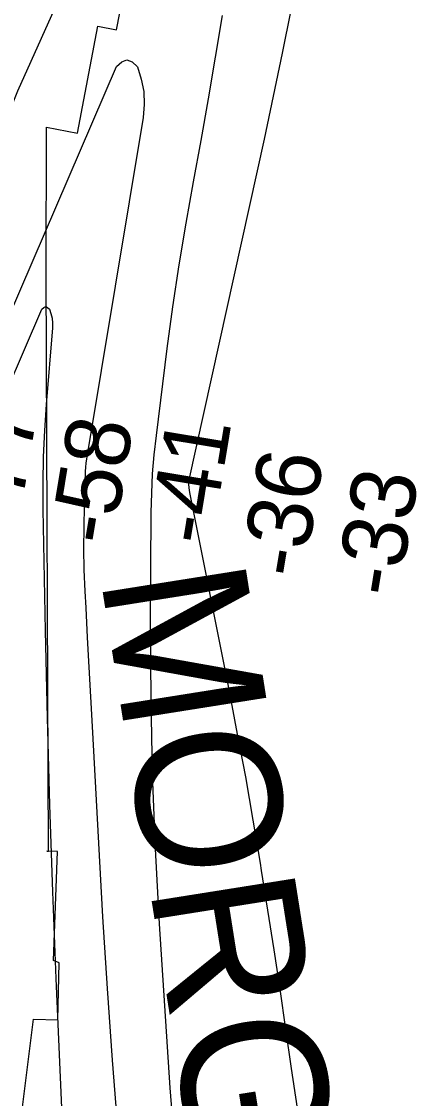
# Model space of a CAD drawing. Extents: x 3177185 to 3215018, y 812988 to 838321.
# Drawn here: x 3197468 to 3197877, y 822213 to 823325 of the extents above; entities that cross this region are included whole.
import ezdxf

# ---------------------------------------------------------------- set-up
doc = ezdxf.new("R2010")
doc.units = 0
for name, color, linetype in [('V-RIVR-IDEN', 7, 'Continuous'), ('V-RIVR-RANG', 7, 'Continuous'), ('V-RRAP-RVMT', 7, 'Continuous'), ('V-RRAP-RVMT-IDEN', 7, 'Continuous'), ('V-TOPO-MAJR', 7, 'Continuous'), ('V-TOPO-MINR', 7, 'Continuous')]:
    doc.layers.add(name, color=color, linetype=linetype)

msp = doc.modelspace()

# ---------------------------------------------------------------- linework, layer by layer
at = {"layer": 'V-RRAP-RVMT'}
for p, q in [((3197565.8, 823316.5), (3197627.9, 823632.5)), ((3197525.5, 823209.9), (3197546.7, 823320.3)), ((3197546.7, 823320.3), (3197565.8, 823316.5)), ((3197493.1, 823063.9), (3197493.3, 823216.1)), ((3197493.3, 823216.1), (3197525.5, 823209.9)), ((3197495.4, 822468.3), (3197493.1, 823063.9)), ((3197505, 822467.9), (3197493.8, 822468.3)), ((3197493.8, 822468.3), (3197495.4, 822468.3)), ((3197500.7, 822355.4), (3197505, 822467.9)), ((3197506.5, 822352.7), (3197500.7, 822355.4)), ((3197505.2, 822294.1), (3197506.5, 822352.7)), ((3197468, 822198.2), (3197480, 822294.6)), ((3197480, 822294.6), (3197505.2, 822294.1))]:
    msp.add_line(p, q, dxfattribs=at)
at = {"layer": 'V-TOPO-MAJR'}
msp.add_lwpolyline([(3197755.2, 823381.5), (3197737.3, 823292.5), (3197718.4, 823203.7), (3197640.7, 822851.9), (3197640.6, 822851.4), (3197640.4, 822847.1), (3197640.6, 822843.5), (3197640.9, 822841.1), (3197641.3, 822838.7), (3197682.2, 822633.5), (3197690.8, 822589.2), (3197699.1, 822544.8), (3197706.8, 822500.3), (3197714.3, 822455.7), (3197715.5, 822448.2), (3197722, 822407.3), (3197728.4, 822366.4), (3197734.6, 822325.5), (3197740.6, 822284.5), (3197746.6, 822243.6), (3197752.6, 822202.6)], dxfattribs=at)
at = {"layer": 'V-TOPO-MINR'}
for points in [[(3197320.3, 821945.7), (3197320.3, 821950.3), (3197320.3, 821953.4), (3197320.3, 821954.9), (3197320.3, 821965.4), (3197320.4, 821972.2), (3197320.4, 821978.9), (3197320.4, 821985.7), (3197320.4, 821992.5), (3197322.4, 822641.8), (3197323, 822685.4), (3197324.2, 822728.9), (3197326.2, 822772.4), (3197328.9, 822815.9), (3197334.3, 822892.4), (3197334.9, 822897.6), (3197335.7, 822902.6), (3197336.9, 822907.6), (3197338.4, 822912.6), (3197396.5, 823079.4), (3197428.9, 823167), (3197463.7, 823253.5), (3197501.9, 823338.7)], [(3197675.1, 823331.3), (3197668, 823288.3), (3197660.7, 823245.3), (3197653, 823202.4), (3197645.1, 823159.6), (3197637.4, 823116.7), (3197630.2, 823073.7), (3197623.8, 823030.6), (3197618, 822987.5), (3197606.7, 822897.5), (3197604.6, 822877.7), (3197602.9, 822857.8), (3197602, 822837.9), (3197601.5, 822818), (3197600.8, 822702.9), (3197601.2, 822625.5), (3197602.7, 822548), (3197605.8, 822470.7), (3197610, 822393.3), (3197621.1, 822223.7), (3197622.9, 822197.8)], [(3197416.5, 822932.9), (3197565.9, 823278.6), (3197571.3, 823283.5), (3197576.7, 823285.6), (3197582, 823283.4), (3197587.4, 823278.4), (3197591.5, 823265.7), (3197594.1, 823252.7), (3197594.5, 823239.5), (3197593.4, 823226.1), (3197535.4, 822877.6), (3197534.7, 822873.3), (3197534.2, 822869.1), (3197533.9, 822864.8), (3197533.6, 822860.5), (3197532.4, 822824.9), (3197531.9, 822802.9), (3197531.8, 822780.8), (3197532.2, 822758.7), (3197533.1, 822736.7), (3197534, 822719.5), (3197535.6, 822688.8), (3197537.2, 822658.2), (3197538.9, 822627.6), (3197540.6, 822596.9), (3197551.5, 822400.2), (3197556.1, 822326.2), (3197561.3, 822252.2), (3197567.3, 822178.3)], [(3197433.5, 822900.7), (3197488.6, 823028.1), (3197490.6, 823029.9), (3197492.6, 823030.7), (3197494.5, 823029.9), (3197496.5, 823028.1), (3197498.1, 823023.4), (3197499.2, 823018.6), (3197499.6, 823013.6), (3197499.6, 823008.7), (3197493.1, 822929.7), (3197491.3, 822902.6), (3197490, 822875.4), (3197489.6, 822848.3), (3197489.6, 822821.1), (3197492, 822695.8), (3197494, 822605.9), (3197496.4, 822516.1), (3197499.6, 822426.3), (3197503.2, 822336.5), (3197519.4, 821967.5)]]:
    msp.add_lwpolyline(points, dxfattribs=at)

# ---------------------------------------------------------------- texts
at = {"layer": 'V-RIVR-IDEN'}
msp.add_text('MORGANS', height=150, rotation=279.0176, dxfattribs=at).set_placement((3197549, 822751.9))
at = {"layer": 'V-RIVR-RANG'}
for s, p in [('-77', (3197463.6, 822798.6)), ('-58', (3197562.3, 822782.5)), ('-41', (3197663.6, 822782.3)), ('-36', (3197759.4, 822748.3)), ('-33', (3197857.5, 822728.6))]:
    msp.add_text(s, height=67, rotation=80.6141, dxfattribs=at).set_placement(p)
at = {"layer": 'V-RRAP-RVMT-IDEN'}
msp.add_text('MORGANZA', height=100, rotation=260.2104, dxfattribs=at).set_placement((3197417.2, 823987))

doc.saveas('drawing.dxf')
